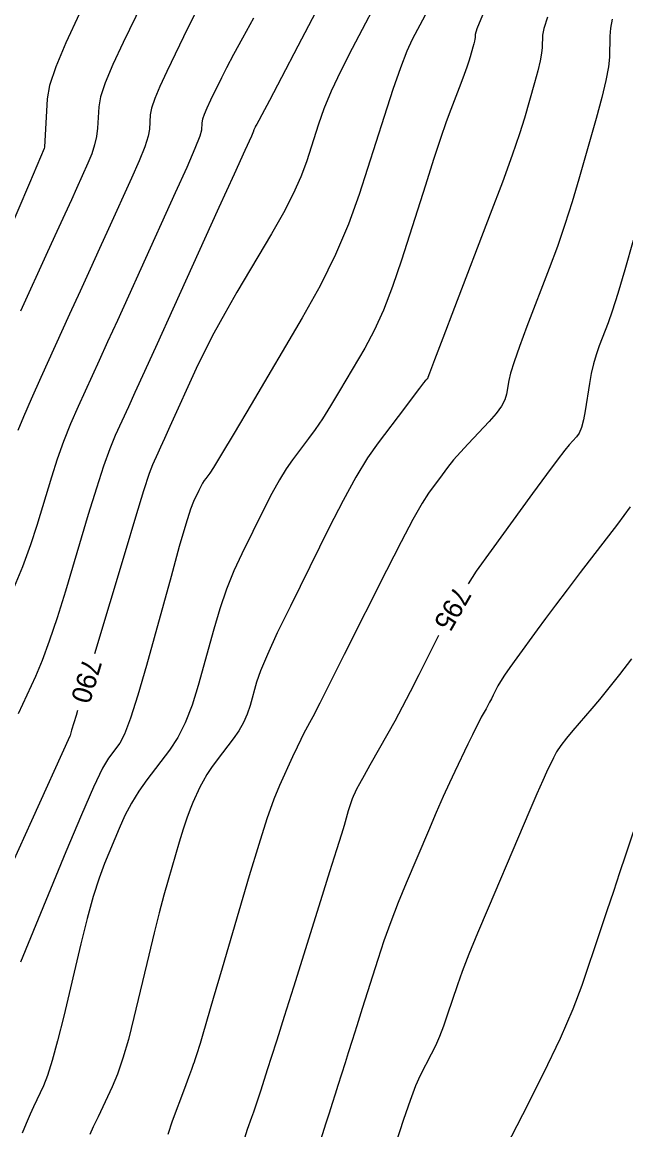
# Model space of a CAD drawing. Extents: x 2082232 to 2083549, y 592624 to 593832.
# Drawn here: x 2083036.04 to 2083057.42, y 593554.16 to 593593.4 of the extents above; entities that cross this region are included whole.
import ezdxf

# ---------------------------------------------------------------- set-up
doc = ezdxf.new("R2010")
doc.units = 0
doc.layers.add('DT_X_Contour_Major', color=7, linetype='Continuous')
doc.layers.add('DT_X_Contour_Minor', color=7, linetype='Continuous')

msp = doc.modelspace()

# ---------------------------------------------------------------- linework, layer by layer
at = {"layer": 'DT_X_Contour_Major'}
for points in [[(2083048.897, 593594.701), (2083047.726, 593592.466), (2083047.322, 593591.67), (2083046.988, 593590.958), (2083046.724, 593590.331), (2083046.53, 593589.788), (2083046.105, 593588.454), (2083045.908, 593587.919), (2083045.636, 593587.315), (2083045.29, 593586.643), (2083044.869, 593585.902), (2083043.647, 593583.833), (2083043.213, 593583.082), (2083042.829, 593582.382), (2083042.494, 593581.731), (2083042.207, 593581.13), (2083041.272, 593579.07), (2083041.082, 593578.652), (2083040.94, 593578.339), (2083040.846, 593578.132), (2083040.658, 593577.721), (2083040.544, 593577.412), (2083040.344, 593576.795), (2083040.058, 593575.869), (2083039.686, 593574.634), (2083038.607, 593571.028)], [(2083038.068, 593593.703), (2083037.583, 593592.661), (2083037.23, 593591.81), (2083037.01, 593591.149), (2083036.923, 593590.678), (2083036.827, 593588.97), (2083036.824, 593588.923), (2083036.296, 593587.692), (2083034.636, 593583.823)], [(2083057.678, 593585.665), (2083057.379, 593584.622), (2083057.131, 593583.789), (2083056.935, 593583.166), (2083056.791, 593582.753), (2083056.477, 593581.933), (2083056.367, 593581.618), (2083056.273, 593581.291), (2083056.194, 593580.95), (2083056.131, 593580.596), (2083055.983, 593579.635), (2083055.923, 593579.307), (2083055.851, 593579.042), (2083055.768, 593578.841), (2083055.674, 593578.704), (2083055.41, 593578.422), (2083055.255, 593578.236), (2083054.986, 593577.887), (2083054.605, 593577.375), (2083054.111, 593576.702), (2083052.645, 593574.689), (2083052.124, 593573.95), (2083051.83, 593573.5)], [(2083050.789, 593571.678), (2083050.085, 593570.277), (2083049.782, 593569.681), (2083049.498, 593569.135), (2083049.233, 593568.64), (2083048.987, 593568.197), (2083048.358, 593567.081), (2083048.148, 593566.708), (2083047.991, 593566.424), (2083047.885, 593566.229), (2083047.831, 593566.125), (2083047.758, 593565.965), (2083047.727, 593565.889), (2083047.688, 593565.779), (2083047.643, 593565.636), (2083047.59, 593565.461), (2083047.44, 593564.948), (2083047.345, 593564.636), (2083047.175, 593564.086), (2083046.928, 593563.297), (2083046.606, 593562.27), (2083045.645, 593559.213), (2083045.318, 593558.173), (2083045.057, 593557.344), (2083044.862, 593556.728), (2083044.733, 593556.323), (2083044.478, 593555.527), (2083044.387, 593555.245), (2083044.305, 593554.998), (2083044.231, 593554.784), (2083044.166, 593554.605), (2083044.004, 593554.172), (2083043.919, 593553.863)], [(2083038.004, 593569.016), (2083037.952, 593568.84), (2083037.793, 593568.314), (2083037.737, 593568.132), (2083037.726, 593568.106), (2083036.367, 593565.11), (2083034.567, 593561.139), (2083033.958, 593559.794), (2083033.481, 593558.735), (2083033.136, 593557.962), (2083032.924, 593557.477), (2083032.534, 593556.564), (2083032.388, 593556.226), (2083032.246, 593555.896), (2083032.106, 593555.573), (2083031.969, 593555.259), (2083031.606, 593554.431), (2083031.48, 593554.14)]]:
    msp.add_lwpolyline(points, dxfattribs=at)
at = {"layer": 'DT_X_Contour_Minor'}
for points in [[(2083047.577, 593595.931), (2083045.806, 593592.55), (2083045.222, 593591.435), (2083044.797, 593590.624), (2083044.531, 593590.119), (2083044.425, 593589.918), (2083044.353, 593589.79), (2083044.328, 593589.745), (2083044.308, 593589.708), (2083044.292, 593589.678), (2083044.28, 593589.656), (2083044.256, 593589.605), (2083044.248, 593589.588), (2083044.242, 593589.573), (2083044.238, 593589.562), (2083044.237, 593589.554), (2083044.236, 593589.538), (2083044.159, 593589.364), (2083043.929, 593588.854), (2083043.546, 593588.009), (2083043.011, 593586.829), (2083041.378, 593583.234), (2083040.821, 593582.006), (2083040.373, 593581.02), (2083040.034, 593580.275), (2083039.805, 593579.772), (2083039.339, 593578.752), (2083039.148, 593578.29), (2083038.925, 593577.67), (2083038.67, 593576.892), (2083038.382, 593575.955), (2083037.571, 593573.246), (2083037.277, 593572.295), (2083037.002, 593571.473), (2083036.745, 593570.782), (2083036.508, 593570.22), (2083035.901, 593568.893)], [(2083040.724, 593594.965), (2083039.615, 593592.678), (2083039.249, 593591.893), (2083038.983, 593591.251), (2083038.817, 593590.752), (2083038.751, 593590.397), (2083038.709, 593589.641), (2083038.676, 593589.351), (2083038.608, 593589.047), (2083038.507, 593588.73), (2083038.371, 593588.399), (2083037.963, 593587.5), (2083037.784, 593587.107), (2083037.554, 593586.602), (2083037.273, 593585.986), (2083036.94, 593585.257), (2083035.985, 593583.165)], [(2083042.235, 593593.843), (2083041.91, 593593.195), (2083041.162, 593591.654), (2083040.915, 593591.124), (2083040.736, 593590.692), (2083040.624, 593590.356), (2083040.58, 593590.116), (2083040.551, 593589.606), (2083040.504, 593589.355), (2083040.382, 593588.983), (2083040.187, 593588.49), (2083039.917, 593587.876), (2083039.101, 593586.078), (2083038.785, 593585.383), (2083038.45, 593584.647), (2083038.096, 593583.87), (2083037.723, 593583.052), (2083036.701, 593580.814), (2083036.356, 593580.046), (2083036.086, 593579.421), (2083035.892, 593578.938)], [(2083044.231, 593593.535), (2083043.843, 593592.836), (2083043.524, 593592.251), (2083043.275, 593591.781), (2083043.095, 593591.425), (2083042.709, 593590.629), (2083042.582, 593590.356), (2083042.489, 593590.132), (2083042.431, 593589.959), (2083042.408, 593589.835), (2083042.393, 593589.572), (2083042.331, 593589.359), (2083042.156, 593588.918), (2083041.867, 593588.249), (2083041.464, 593587.352), (2083040.24, 593584.656), (2083039.803, 593583.695), (2083039.412, 593582.834), (2083039.065, 593582.073), (2083038.764, 593581.412), (2083038.02, 593579.783), (2083037.752, 593579.168), (2083037.506, 593578.546), (2083037.281, 593577.915), (2083037.078, 593577.276), (2083036.565, 593575.563), (2083036.341, 593574.878), (2083036.051, 593574.107), (2083035.698, 593573.25)], [(2083050.307, 593593.643), (2083049.855, 593592.781), (2083049.666, 593592.369), (2083049.437, 593591.778), (2083049.167, 593591.008), (2083048.856, 593590.06), (2083047.975, 593587.294), (2083047.602, 593586.242), (2083047.14, 593585.163), (2083046.592, 593584.056), (2083045.957, 593582.921), (2083044.147, 593579.857), (2083043.546, 593578.844), (2083043.103, 593578.1), (2083042.815, 593577.626), (2083042.685, 593577.422), (2083042.546, 593577.239), (2083042.491, 593577.16), (2083042.431, 593577.063), (2083042.367, 593576.946), (2083042.297, 593576.811), (2083042.106, 593576.423), (2083042.002, 593576.148), (2083041.835, 593575.614), (2083041.605, 593574.821), (2083041.312, 593573.768), (2083040.444, 593570.614), (2083040.141, 593569.555), (2083039.882, 593568.742), (2083039.667, 593568.176), (2083039.495, 593567.856), (2083039.096, 593567.333), (2083038.89, 593566.978), (2083038.57, 593566.306), (2083038.137, 593565.316), (2083037.589, 593564.01), (2083035.979, 593560.103)], [(2083052.338, 593593.65), (2083052.145, 593593.159), (2083052.08, 593592.966), (2083052.078, 593592.849), (2083052.073, 593592.795), (2083052.059, 593592.721), (2083052.036, 593592.625), (2083052.004, 593592.508), (2083051.908, 593592.17), (2083051.86, 593592.015), (2083051.788, 593591.806), (2083051.691, 593591.542), (2083051.571, 593591.223), (2083051.217, 593590.298), (2083051.061, 593589.871), (2083050.86, 593589.282), (2083050.613, 593588.531), (2083050.319, 593587.619), (2083049.476, 593584.971), (2083049.157, 593584.031), (2083048.834, 593583.198), (2083048.507, 593582.471), (2083048.174, 593581.852), (2083047.282, 593580.342), (2083046.963, 593579.811), (2083046.673, 593579.352), (2083046.415, 593578.964), (2083046.186, 593578.647), (2083045.618, 593577.899), (2083045.395, 593577.579), (2083045.151, 593577.181), (2083044.888, 593576.705), (2083044.605, 593576.151), (2083043.822, 593574.57), (2083043.54, 593573.958), (2083043.279, 593573.308), (2083043.041, 593572.619), (2083042.825, 593571.892), (2083042.278, 593569.902), (2083042.06, 593569.199), (2083041.819, 593568.584), (2083041.553, 593568.057), (2083041.263, 593567.616), (2083040.458, 593566.559), (2083040.17, 593566.154), (2083039.909, 593565.732), (2083039.676, 593565.293), (2083039.471, 593564.838), (2083038.961, 593563.6), (2083038.765, 593563.074), (2083038.56, 593562.424), (2083038.346, 593561.651), (2083038.122, 593560.753), (2083037.513, 593558.194), (2083037.296, 593557.319), (2083037.105, 593556.616), (2083036.937, 593556.083), (2083036.795, 593555.721), (2083036.446, 593554.983), (2083036.323, 593554.717), (2083036.215, 593554.472), (2083036.122, 593554.249), (2083036.045, 593554.047)], [(2083054.639, 593593.577), (2083054.511, 593593.173), (2083054.466, 593592.931), (2083054.457, 593592.503), (2083054.438, 593592.304), (2083054.386, 593592.028), (2083054.302, 593591.676), (2083054.185, 593591.247), (2083053.831, 593590.001), (2083053.656, 593589.438), (2083053.396, 593588.682), (2083053.05, 593587.734), (2083052.62, 593586.593), (2083051.357, 593583.294), (2083050.943, 593582.21), (2083050.647, 593581.435), (2083050.469, 593580.968), (2083050.409, 593580.809), (2083050.407, 593580.796), (2083050.404, 593580.789), (2083050.397, 593580.779), (2083050.385, 593580.764), (2083050.368, 593580.746), (2083050.317, 593580.692), (2083050.257, 593580.617), (2083050.114, 593580.431), (2083049.887, 593580.135), (2083049.578, 593579.728), (2083048.643, 593578.497), (2083048.272, 593577.962), (2083047.86, 593577.284), (2083047.406, 593576.46), (2083046.912, 593575.492), (2083045.539, 593572.717), (2083045.077, 593571.768), (2083044.724, 593571.002), (2083044.477, 593570.418), (2083044.338, 593570.016), (2083044.111, 593569.19), (2083044.01, 593568.884), (2083043.877, 593568.586), (2083043.712, 593568.295), (2083043.516, 593568.012), (2083042.95, 593567.269), (2083042.752, 593567), (2083042.584, 593566.749), (2083042.446, 593566.517), (2083042.337, 593566.304), (2083042.087, 593565.761), (2083041.987, 593565.52), (2083041.873, 593565.204), (2083041.746, 593564.814), (2083041.606, 593564.35), (2083041.213, 593563.012), (2083041.06, 593562.469), (2083040.894, 593561.844), (2083040.715, 593561.138), (2083040.524, 593560.351), (2083039.999, 593558.141), (2083039.803, 593557.366), (2083039.609, 593556.699), (2083039.417, 593556.14), (2083039.228, 593555.688), (2083038.728, 593554.626), (2083038.56, 593554.269), (2083038.433, 593553.994)], [(2083056.94, 593593.503), (2083056.877, 593593.187), (2083056.852, 593592.896), (2083056.836, 593592.156), (2083056.803, 593591.813), (2083056.713, 593591.336), (2083056.567, 593590.728), (2083056.366, 593589.986), (2083055.755, 593587.833), (2083055.517, 593587.03), (2083055.263, 593586.236), (2083054.993, 593585.45), (2083054.705, 593584.673), (2083053.917, 593582.613), (2083053.655, 593581.914), (2083053.46, 593581.363), (2083053.332, 593580.959), (2083053.27, 593580.703), (2083053.195, 593580.216), (2083053.136, 593580.019), (2083053.013, 593579.793), (2083052.828, 593579.538), (2083052.579, 593579.254), (2083051.832, 593578.459), (2083051.564, 593578.168), (2083051.321, 593577.889), (2083051.104, 593577.623), (2083050.911, 593577.369), (2083050.431, 593576.71), (2083050.203, 593576.354), (2083049.88, 593575.781), (2083049.461, 593574.989), (2083048.946, 593573.98), (2083047.447, 593570.999), (2083046.948, 593570.009), (2083046.577, 593569.275), (2083046.333, 593568.797), (2083046.216, 593568.575), (2083046.075, 593568.324), (2083046.006, 593568.194), (2083045.908, 593567.993), (2083045.778, 593567.72), (2083045.618, 593567.375), (2083045.152, 593566.36), (2083044.954, 593565.875), (2083044.71, 593565.178), (2083044.42, 593564.271), (2083044.084, 593563.154), (2083043.128, 593559.893), (2083042.81, 593558.809), (2083042.573, 593558.003), (2083042.416, 593557.474), (2083042.34, 593557.222), (2083042.213, 593556.819), (2083042.168, 593556.676), (2083042.156, 593556.637), (2083042.131, 593556.558), (2083042.102, 593556.478), (2083042.035, 593556.297), (2083041.93, 593556.014), (2083041.787, 593555.631), (2083041.354, 593554.473), (2083041.195, 593554.003)], [(2083057.568, 593576.227), (2083057.12, 593575.621), (2083055.804, 593573.901), (2083055.339, 593573.29), (2083054.929, 593572.748), (2083054.575, 593572.275), (2083054.278, 593571.87), (2083053.558, 593570.882), (2083053.314, 593570.542), (2083053.121, 593570.264), (2083052.98, 593570.046), (2083052.891, 593569.89), (2083052.723, 593569.555), (2083052.66, 593569.431), (2083052.596, 593569.31), (2083052.533, 593569.192), (2083052.469, 593569.077), (2083052.298, 593568.774), (2083052.22, 593568.629), (2083052.115, 593568.423), (2083051.983, 593568.155), (2083051.824, 593567.824), (2083051.362, 593566.861), (2083051.174, 593566.458), (2083050.955, 593565.972), (2083050.705, 593565.403), (2083050.425, 593564.75), (2083049.637, 593562.899), (2083049.353, 593562.21), (2083049.091, 593561.531), (2083048.852, 593560.861), (2083048.635, 593560.201), (2083048.086, 593558.455), (2083047.893, 593557.845), (2083047.729, 593557.322), (2083047.591, 593556.887), (2083047.48, 593556.541), (2083047.222, 593555.734), (2083047.123, 593555.423), (2083047.019, 593555.097), (2083046.911, 593554.754), (2083046.799, 593554.394), (2083046.492, 593553.415)], [(2083057.617, 593570.85), (2083057.189, 593570.294), (2083056.812, 593569.815), (2083056.486, 593569.411), (2083056.21, 593569.084), (2083055.543, 593568.312), (2083055.312, 593568.034), (2083055.121, 593567.78), (2083054.969, 593567.551), (2083054.857, 593567.345), (2083054.61, 593566.829), (2083054.478, 593566.541), (2083054.269, 593566.064), (2083053.981, 593565.398), (2083053.616, 593564.543), (2083052.538, 593562.011), (2083052.167, 593561.13), (2083051.864, 593560.385), (2083051.627, 593559.775), (2083051.458, 593559.302), (2083051.095, 593558.222), (2083050.958, 593557.832), (2083050.818, 593557.472), (2083050.675, 593557.143), (2083050.53, 593556.844), (2083050.14, 593556.087), (2083049.976, 593555.725), (2083049.778, 593555.205), (2083049.544, 593554.527), (2083049.275, 593553.692)], [(2083057.957, 593565.549), (2083057.407, 593563.897), (2083057.196, 593563.264), (2083056.976, 593562.605), (2083056.746, 593561.918), (2083056.507, 593561.206), (2083055.857, 593559.27), (2083055.544, 593558.439), (2083055.089, 593557.4), (2083054.495, 593556.152), (2083053.76, 593554.695), (2083051.613, 593550.531)]]:
    msp.add_lwpolyline(points, dxfattribs=at)

# ---------------------------------------------------------------- texts
at = {"layer": 'DT_X_Contour_Major'}
for s, rotation, p in [('795', 240.2794, (2083051.371, 593573.471)), ('790', 253.3267, (2083038.208, 593570.914))]:
    msp.add_text(s, height=0.7, rotation=rotation, dxfattribs=at).set_placement(p)

doc.saveas('drawing.dxf')
